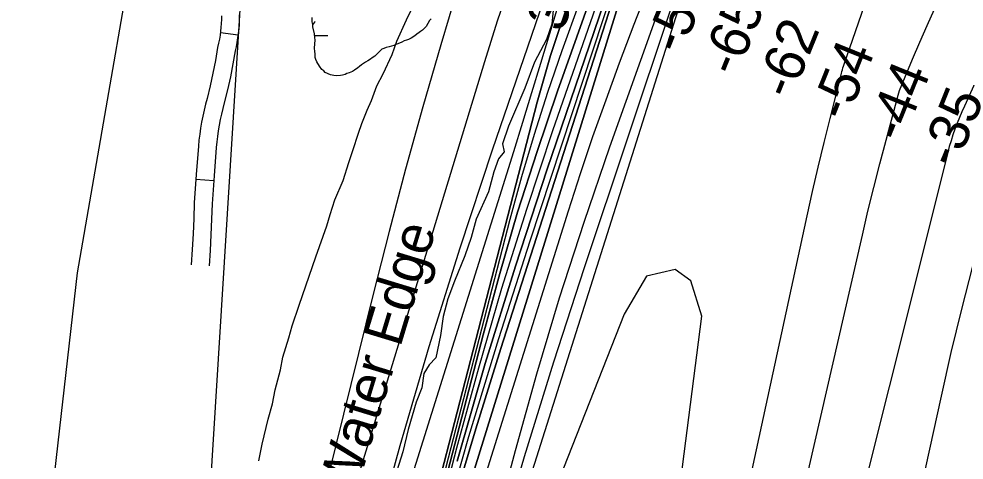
# Model space of a CAD drawing. Extents: x 3172231 to 3210228, y 940198 to 965780.
# Drawn here: x 3187584 to 3189174, y 956702 to 957444 of the extents above; entities that cross this region are included whole.
import ezdxf

# ---------------------------------------------------------------- set-up
doc = ezdxf.new("R2010")
doc.units = 0
for name, color, linetype in [('V-RIVR-EDGE', 7, 'Continuous'), ('V-RIVR-IDEN', 7, 'Continuous'), ('V-RIVR-RANG', 7, 'Continuous'), ('V-ROAD-CNTR', 7, 'Continuous'), ('V-SITE-VEGE', 7, 'Continuous'), ('V-TOPO-DPTH', 7, 'Continuous'), ('V-TOPO-MAJR', 7, 'Continuous'), ('V-TOPO-MINR', 7, 'Continuous'), ('V-TOPO-WATR', 7, 'Continuous'), ('V-WETL-SWMP', 7, 'Continuous')]:
    doc.layers.add(name, color=color, linetype=linetype)

msp = doc.modelspace()

# ---------------------------------------------------------------- linework, layer by layer
at = {"layer": 'V-RIVR-EDGE'}
msp.add_lwpolyline([(3188483.06, 957458.621), (3188480.928, 957435.288), (3188471.529, 957409.38), (3188451.726, 957371.051), (3188435.541, 957327.527), (3188407.895, 957263.286), (3188397.968, 957233.749), (3188400.528, 957220.259), (3188391.165, 957208.872), (3188383.33, 957186.591), (3188374.43, 957152.902), (3188353.573, 957107.315), (3188345.198, 957076.218), (3188334.231, 957045.647), (3188317.012, 957003.162), (3188306.046, 956973.109), (3188297.675, 956943.568), (3188293.447, 956911.424), (3188285.575, 956874.103), (3188274.655, 956862.201), (3188265.284, 956847.703), (3188262.113, 956823.854), (3188252.718, 956799.502), (3188239.119, 956753.379), (3188230.21, 956716.06), (3188206.165, 956639.882)], dxfattribs=at)
at = {"layer": 'V-ROAD-CNTR'}
for p, q in [((3187952.808, 957416.688), (3187923.077, 957420.695)), ((3187911.907, 957171.507), (3187881.983, 957173.641))]:
    msp.add_line(p, q, dxfattribs=at)
for points in [[(3187954.986, 957450.485), (3187954.871, 957442.28), (3187954.536, 957434.669), (3187953.975, 957427.063), (3187953.183, 957419.47), (3187952.164, 957411.909), (3187950.922, 957404.383), (3187949.451, 957396.902), (3187947.907, 957390.119), (3187944.265, 957368.514), (3187939.964, 957346.397), (3187935.109, 957324.395), (3187929.708, 957302.528), (3187927.104, 957293.02), (3187924.831, 957283.802), (3187922.787, 957274.524), (3187920.979, 957265.199), (3187919.408, 957255.829), (3187918.074, 957246.422), (3187916.979, 957236.997), (3187916.118, 957227.472), (3187912.522, 957180.126), (3187909.154, 957132.933), (3187908.256, 957107.054), (3187907.103, 957080.839), (3187905.709, 957054.638), (3187904.079, 957028.519)], [(3187924.966, 957449.269), (3187924.881, 957443.15), (3187924.584, 957436.433), (3187924.089, 957429.723), (3187923.391, 957423.03), (3187922.492, 957416.357), (3187921.396, 957409.719), (3187920.101, 957403.126), (3187918.467, 957395.947), (3187914.745, 957373.872), (3187910.588, 957352.493), (3187905.895, 957331.225), (3187900.674, 957310.088), (3187898.068, 957300.574), (3187895.615, 957290.622), (3187893.407, 957280.608), (3187891.455, 957270.535), (3187889.758, 957260.417), (3187888.318, 957250.26), (3187887.135, 957240.079), (3187886.22, 957229.958), (3187882.602, 957182.33), (3187879.192, 957134.521), (3187878.278, 957108.234), (3187877.139, 957082.295), (3187875.759, 957056.37), (3187874.137, 957030.387)]]:
    msp.add_lwpolyline(points, dxfattribs=at)
at = {"layer": 'V-SITE-VEGE'}
for points in [[(3188107.822, 957114.963), (3188115.92, 957139.527), (3188129.834, 957172.297), (3188139.083, 957202.712), (3188146.03, 957222.6), (3188155.28, 957251.845), (3188161.07, 957268.225), (3188170.345, 957290.461), (3188177.3, 957306.842), (3188186.572, 957331.414), (3188197.023, 957351.313), (3188212.106, 957384.089), (3188220.212, 957406.316), (3188236.455, 957442.596), (3188259.665, 957491.754)], [(3187987.652, 956700.88), (3187993.402, 956728.946), (3188003.78, 956771.051), (3188010.708, 956796.782), (3188015.304, 956820.168), (3188024.54, 956854.089), (3188027.979, 956875.134), (3188038.387, 956907.89), (3188044.164, 956927.776), (3188055.735, 956962.873), (3188083.514, 957043.599), (3188102.038, 957096.247), (3188107.822, 957114.963)]]:
    msp.add_lwpolyline(points, dxfattribs=at)
at = {"layer": 'V-TOPO-DPTH'}
for points in [[(3189428.057, 959075.419), (3189235.502, 958767.734), (3189217.42, 958738.211), (3189199.722, 958708.465), (3189182.6, 958678.384), (3189165.863, 958648.078), (3189144.344, 958608.211), (3189117.464, 958557.637), (3189091.02, 958506.838), (3189065.231, 958455.704), (3189039.879, 958404.346), (3188638.5, 957577.889), (3188633.429, 957567.44), (3188628.363, 957556.99), (3188623.303, 957546.536), (3188618.247, 957536.08), (3188610.084, 957519.186), (3188608.188, 957515.144), (3188606.386, 957511.059), (3188604.639, 957506.949), (3188604.518, 957506.592), (3188303.327, 956535.18)], [(3188303.327, 956535.18), (3188604.518, 957506.592), (3188604.639, 957506.949), (3188606.386, 957511.059), (3188608.188, 957515.144), (3188610.084, 957519.186), (3188618.247, 957536.08), (3188623.303, 957546.536), (3188628.363, 957556.99), (3188633.429, 957567.44), (3188638.5, 957577.889), (3189039.879, 958404.346), (3189065.231, 958455.704), (3189091.02, 958506.838), (3189117.464, 958557.637), (3189144.344, 958608.211), (3189165.863, 958648.078), (3189182.6, 958678.384), (3189199.722, 958708.465), (3189217.42, 958738.211), (3189235.502, 958767.734), (3189428.057, 959075.419)], [(3188158.4, 956114.789), (3188365.039, 956912.79), (3188393.238, 957016.128), (3188423.215, 957118.924), (3188455.857, 957220.904), (3188490.275, 957322.341), (3188546.221, 957480.429), (3188554.264, 957502.308), (3188562.656, 957524.048), (3188571.572, 957545.579), (3188580.837, 957566.97), (3188770.478, 957990.649), (3188828.426, 958117.184), (3188887.809, 958243.028), (3188949.344, 958367.832), (3189012.315, 958491.945), (3189124.345, 958708.129), (3189132.533, 958723.543), (3189140.927, 958738.84), (3189149.63, 958753.964), (3189158.54, 958768.971), (3189338.543, 959065.249)], [(3189338.543, 959065.249), (3189158.54, 958768.971), (3189149.63, 958753.964), (3189140.927, 958738.84), (3189132.533, 958723.543), (3189124.345, 958708.129), (3189012.315, 958491.945), (3188949.344, 958367.832), (3188887.809, 958243.028), (3188828.426, 958117.184), (3188770.478, 957990.649), (3188580.837, 957566.97), (3188571.572, 957545.579), (3188562.656, 957524.048), (3188554.264, 957502.308), (3188546.221, 957480.429), (3188490.275, 957322.341), (3188455.857, 957220.904), (3188423.215, 957118.924), (3188393.238, 957016.128), (3188365.039, 956912.79), (3188158.4, 956114.789)], [(3189421.757, 959009.735), (3189247.113, 958724.485), (3189237.861, 958709.047), (3189228.807, 958693.497), (3189220.049, 958677.777), (3189211.489, 958661.946), (3189109.111, 958468.237), (3189050.372, 958355.038), (3188992.781, 958241.269), (3188936.913, 958126.644), (3188882.194, 958011.448), (3188666.485, 957548.351), (3188653.773, 957520.231), (3188641.491, 957491.93), (3188629.853, 957463.358), (3188618.645, 957434.605), (3188594.03, 957369.276), (3188571.36, 957307.542), (3188549.389, 957245.568), (3188528.464, 957183.232), (3188508.237, 957120.655), (3188340.07, 956585.018)], [(3189421.757, 959009.735), (3189247.113, 958724.485), (3189237.861, 958709.047), (3189228.807, 958693.497), (3189220.049, 958677.777), (3189211.489, 958661.946), (3189109.111, 958468.237), (3189050.372, 958355.038), (3188992.781, 958241.269), (3188936.913, 958126.644), (3188882.194, 958011.448), (3188666.485, 957548.351), (3188653.773, 957520.231), (3188641.491, 957491.93), (3188629.853, 957463.358), (3188618.645, 957434.605), (3188594.03, 957369.276), (3188571.36, 957307.542), (3188549.389, 957245.568), (3188528.464, 957183.232), (3188508.237, 957120.655), (3188340.07, 956585.018)], [(3188321.555, 956700.111), (3188368.862, 956864.72), (3188419.809, 957028.239), (3188473.184, 957191.031), (3188576.136, 957493.648), (3188579.984, 957504.537), (3188583.999, 957515.362), (3188588.265, 957526.09), (3188592.7, 957536.754), (3188687.161, 957756.628), (3188740.005, 957876.69), (3188794.252, 957996.101), (3188850.602, 958114.533), (3188908.355, 958232.313), (3189151.107, 958716.498), (3189154.583, 958723.26), (3189158.147, 958729.973), (3189161.845, 958736.613), (3189165.633, 958743.205), (3189225.127, 958844.389)], [(3189225.127, 958844.389), (3189165.633, 958743.205), (3189161.845, 958736.613), (3189158.147, 958729.973), (3189154.583, 958723.26), (3189151.107, 958716.498), (3188908.355, 958232.313), (3188850.602, 958114.533), (3188794.252, 957996.101), (3188740.005, 957876.69), (3188687.161, 957756.628), (3188592.7, 957536.754), (3188588.265, 957526.09), (3188583.999, 957515.362), (3188579.984, 957504.537), (3188576.136, 957493.648), (3188473.184, 957191.031), (3188419.809, 957028.239), (3188368.862, 956864.72), (3188321.555, 956700.111)], [(3188151.661, 956124.559), (3188456.305, 957303.931), (3188467.086, 957343.254), (3188478.636, 957382.337), (3188491.339, 957421.061), (3188504.81, 957459.545), (3188506.113, 957463.096), (3188519.962, 957499.437), (3188534.414, 957535.529), (3188549.767, 957571.246), (3188565.723, 957606.713), (3188918.061, 958364.32), (3188949.196, 958429.814), (3188981.062, 958494.943), (3189014.024, 958559.524), (3189047.716, 958623.74), (3189086.854, 958696.825), (3189101.793, 958724.069), (3189117.089, 958751.108), (3189132.918, 958777.838), (3189149.104, 958804.362)], [(3189204.138, 958782.029), (3189198.113, 958772.529), (3189192.174, 958762.977), (3189186.362, 958753.346), (3189180.635, 958743.663), (3189170.516, 958726.292), (3189169.924, 958725.249), (3189168.262, 958722.062), (3188756.551, 957873.707), (3188728.074, 957813.94), (3188700.174, 957753.909), (3188673.14, 957693.483), (3188646.683, 957632.795), (3188599.025, 957521.293), (3188596.903, 957516.131), (3188594.878, 957510.931), (3188592.999, 957505.678), (3188591.217, 957500.388), (3188394.923, 956889.532), (3188352.906, 956754.879), (3188312.418, 956619.781)], [(3188312.418, 956619.781), (3188352.906, 956754.879), (3188394.923, 956889.532), (3188591.217, 957500.388), (3188592.999, 957505.678), (3188594.878, 957510.931), (3188596.903, 957516.131), (3188599.025, 957521.293), (3188646.683, 957632.795), (3188673.14, 957693.483), (3188700.174, 957753.909), (3188728.074, 957813.94), (3188756.551, 957873.707), (3189168.262, 958722.062), (3189169.924, 958725.249), (3189170.516, 958726.292), (3189180.635, 958743.663), (3189186.362, 958753.346), (3189192.174, 958762.977), (3189198.113, 958772.529), (3189204.138, 958782.029)], [(3188960.701, 956012.611), (3189136.172, 956809.886), (3189152.869, 956882.872), (3189170.366, 956955.659), (3189189.063, 957028.147)], [(3188960.701, 956012.611), (3189136.172, 956809.886), (3189152.869, 956882.872), (3189170.366, 956955.659), (3189189.063, 957028.147)]]:
    msp.add_lwpolyline(points, dxfattribs=at)
at = {"layer": 'V-TOPO-MAJR'}
for points in [[(3190019.816, 958967.021), (3189748.674, 958528.671), (3189740.698, 958515.577), (3189732.841, 958502.414), (3189725.164, 958489.145), (3189717.607, 958475.805), (3189703.756, 958450.964), (3189702.71, 958449.001), (3189701.738, 958447.001), (3189446.823, 957896.085), (3189399.5, 957793.378), (3189352.397, 957690.571), (3189305.624, 957587.613), (3189259.072, 957484.554), (3189174.835, 957297.268), (3189170.663, 957287.738), (3189166.619, 957278.155), (3189162.766, 957268.494), (3189159.041, 957258.78), (3189155.578, 957248.976), (3189152.335, 957239.103), (3189149.421, 957229.128), (3189146.727, 957219.085), (3188851.228, 956039.422)], [(3188256.02, 956106.407), (3188419.354, 956718.221), (3188455.447, 956847.035), (3188493.635, 956975.197), (3188534.965, 957102.381), (3188578.39, 957228.912), (3188657.782, 957451.289), (3188663.25, 957466.075), (3188668.94, 957480.773), (3188674.961, 957495.338), (3188681.203, 957509.814), (3188780.51, 957733.124), (3188837.584, 957858.706), (3188896.009, 957983.642), (3188956.459, 958107.611), (3189018.259, 958230.936), (3189243.771, 958671.956), (3189246.623, 958677.406), (3189249.543, 958682.819), (3189252.566, 958688.175), (3189255.656, 958693.494), (3189300.164, 958768.465), (3189325.741, 958811.129)], [(3188400.332, 957474.196), (3188389.022, 957440.19), (3188378.105, 957406.056), (3188367.449, 957371.837), (3188284.289, 957099.251), (3188239.994, 956954.073), (3188195.693, 956808.896), (3188151.383, 956663.722)]]:
    msp.add_lwpolyline(points, dxfattribs=at)
at = {"layer": 'V-TOPO-MINR'}
for points in [[(3189428.057, 959075.419), (3189235.502, 958767.734), (3189217.42, 958738.211), (3189199.722, 958708.465), (3189182.6, 958678.384), (3189165.863, 958648.078), (3189144.344, 958608.211), (3189117.464, 958557.637), (3189091.02, 958506.838), (3189065.231, 958455.704), (3189039.879, 958404.346), (3188638.5, 957577.889), (3188633.429, 957567.44), (3188628.363, 957556.99), (3188623.303, 957546.536), (3188618.247, 957536.08), (3188610.084, 957519.186), (3188608.188, 957515.144), (3188606.386, 957511.059), (3188604.639, 957506.949), (3188604.518, 957506.592), (3188303.327, 956535.18)], [(3189421.757, 959009.735), (3189247.113, 958724.485), (3189237.861, 958709.047), (3189228.807, 958693.497), (3189220.049, 958677.777), (3189211.489, 958661.946), (3189109.111, 958468.237), (3189050.372, 958355.038), (3188992.781, 958241.269), (3188936.913, 958126.644), (3188882.194, 958011.448), (3188666.485, 957548.351), (3188653.773, 957520.231), (3188641.491, 957491.93), (3188629.853, 957463.358), (3188618.645, 957434.605), (3188594.03, 957369.276), (3188571.36, 957307.542), (3188549.389, 957245.568), (3188528.464, 957183.232), (3188508.237, 957120.655), (3188340.07, 956585.018)], [(3189260.467, 958919.207), (3189162.345, 958754.999), (3189156.244, 958744.55), (3189150.285, 958734.023), (3189144.54, 958723.377), (3189138.937, 958712.652), (3188986.345, 958413.23), (3188913.114, 958266.393), (3188841.6, 958118.742), (3188772.663, 957969.87), (3188705.443, 957820.185), (3188587.2, 957550.639), (3188580.578, 957535.043), (3188574.207, 957519.349), (3188568.21, 957503.507), (3188562.463, 957487.568), (3188482.067, 957255.991), (3188437.923, 957123.701), (3188395.927, 956990.761), (3188357.153, 956856.846), (3188320.527, 956722.281), (3188161.765, 956109.905)], [(3189225.127, 958844.389), (3189165.633, 958743.205), (3189161.845, 958736.613), (3189158.147, 958729.973), (3189154.583, 958723.26), (3189151.107, 958716.498), (3188908.355, 958232.313), (3188850.602, 958114.533), (3188794.252, 957996.101), (3188740.005, 957876.69), (3188687.161, 957756.628), (3188592.7, 957536.754), (3188588.265, 957526.09), (3188583.999, 957515.362), (3188579.984, 957504.537), (3188576.136, 957493.648), (3188473.184, 957191.031), (3188419.809, 957028.239), (3188368.862, 956864.72), (3188321.555, 956700.111)], [(3189149.104, 958804.362), (3189132.918, 958777.838), (3189117.089, 958751.108), (3189101.793, 958724.069), (3189086.854, 958696.825), (3189047.716, 958623.74), (3189014.024, 958559.524), (3188981.062, 958494.943), (3188949.196, 958429.814), (3188918.061, 958364.32), (3188565.723, 957606.713), (3188549.767, 957571.246), (3188534.414, 957535.529), (3188519.962, 957499.437), (3188506.113, 957463.096), (3188504.81, 957459.545), (3188491.339, 957421.061), (3188478.636, 957382.337), (3188467.086, 957343.254), (3188456.305, 957303.931), (3188151.661, 956124.559)], [(3189120.643, 958792.852), (3189101.295, 958759.272), (3189082.439, 958725.413), (3189063.91, 958691.368), (3189045.881, 958657.057), (3189028.19, 958622.575), (3189011.006, 958587.837), (3188994.16, 958552.93), (3188521.638, 957555.213), (3188518.844, 957549.114), (3188516.155, 957542.971), (3188513.622, 957536.762), (3188511.194, 957530.508), (3188508.908, 957524.2), (3188506.707, 957517.864), (3188504.632, 957511.485), (3188502.642, 957505.077), (3188476.752, 957418.679), (3188461.79, 957369.079), (3188446.709, 957319.516), (3188431.448, 957270.007), (3188416.066, 957220.535), (3188202.314, 956537.41)], [(3189203.104, 958793.851), (3189168.262, 958734.028), (3189166.224, 958730.444), (3189164.237, 958726.834), (3189162.326, 958723.183), (3189160.465, 958719.504), (3188831.737, 958052.555), (3188788.88, 957963.791), (3188746.993, 957874.581), (3188706.562, 957784.702), (3188667.101, 957694.377), (3188596.145, 957528.291), (3188592.99, 957520.637), (3188589.966, 957512.932), (3188587.14, 957505.154), (3188584.446, 957497.325), (3188443.539, 957070.262), (3188391.112, 956906.047), (3188340.817, 956741.204), (3188293.719, 956575.42)], [(3189154.218, 958785.245), (3189141.955, 958764.941), (3189129.974, 958744.476), (3189118.416, 958723.77), (3189107.139, 958702.902), (3189030.405, 958557.349), (3188981.787, 958463.184), (3188934.253, 958368.486), (3188888.345, 958272.989), (3188843.522, 958176.96), (3188573.663, 957585.678), (3188561.289, 957557.657), (3188549.382, 957529.446), (3188538.175, 957500.95), (3188527.434, 957472.264), (3188497.851, 957390.19), (3188473.658, 957320.019), (3188450.782, 957249.441), (3188429.88, 957178.253), (3188410.296, 957106.659), (3188155.032, 956119.673)], [(3189204.138, 958782.029), (3189198.113, 958772.529), (3189192.174, 958762.977), (3189186.362, 958753.346), (3189180.635, 958743.663), (3189170.516, 958726.292), (3189169.924, 958725.249), (3189168.262, 958722.062), (3188756.551, 957873.707), (3188728.074, 957813.94), (3188700.174, 957753.909), (3188673.14, 957693.483), (3188646.683, 957632.795), (3188599.025, 957521.293), (3188596.903, 957516.131), (3188594.878, 957510.931), (3188592.999, 957505.678), (3188591.217, 957500.388), (3188394.923, 956889.532), (3188352.906, 956754.879), (3188312.418, 956619.781)], [(3189183.614, 958497.007), (3189167.953, 958467.336), (3189145.039, 958423.599), (3189122.303, 958379.771), (3189099.836, 958335.804), (3189077.548, 958291.745), (3188861.985, 957862.367), (3188830.625, 957798.549), (3188799.997, 957734.389), (3188770.47, 957669.715), (3188741.675, 957604.7), (3188690.508, 957486.457), (3188687.928, 957480.275), (3188685.454, 957474.052), (3188683.141, 957467.767), (3188680.936, 957461.441), (3188535.197, 957025.343), (3188483.808, 956866.714), (3188434.385, 956707.495), (3188387.909, 956547.391)], [(3189271.06, 958469.064), (3189148.126, 958255.64), (3189080.032, 958137.666), (3189011.8, 958019.772), (3188943.358, 957902), (3188874.778, 957784.308), (3188735.209, 957545.279), (3188730.022, 957536.233), (3188724.93, 957527.134), (3188719.982, 957517.957), (3188715.129, 957508.727), (3188710.734, 957500.204), (3188708.203, 957495.171), (3188705.741, 957490.106), (3188703.382, 957484.991), (3188701.092, 957479.844), (3188697.038, 957470.474), (3188696.464, 957468.992), (3188696.296, 957468.488), (3188430.158, 956629.426)], [(3188675.542, 956028.304), (3188910.328, 957112.678), (3188919.456, 957153.805), (3188928.866, 957194.866), (3188938.7, 957235.827), (3188948.818, 957276.722), (3188967.895, 957352.159), (3188968.725, 957355.274), (3188969.608, 957358.373), (3188970.571, 957361.448), (3188971.586, 957364.507), (3189214.939, 958067.763)], [(3188762.842, 956034.241), (3189003.171, 957080.312), (3189012.617, 957120.411), (3189022.358, 957160.436), (3189032.541, 957200.352), (3189043.019, 957240.193), (3189063.392, 957315.958), (3189064.537, 957319.726), (3189065.922, 957323.413), (3189087.796, 957376.397), (3189099.728, 957404.604), (3189111.981, 957432.667), (3189124.716, 957460.514), (3189137.773, 957488.218), (3189337.43, 957902.537)], [(3187584.161, 956149.373), (3187682.778, 957017.224), (3187815.724, 957781.694)], [(3187970.266, 957694.487), (3187893.823, 956456.907)], [(3188335.915, 957541.933), (3188293.887, 957400.117), (3188263.755, 957295.811), (3188234.582, 957191.244), (3188206.85, 957086.286), (3188180.078, 956981.068), (3187968.36, 956124.359)], [(3188486.464, 957532.739), (3188380.407, 957223.478), (3188325.85, 957058.501), (3188273.731, 956892.785), (3188225.269, 956725.964), (3188179.245, 956558.406)], [(3188698.025, 956668.896), (3188733.034, 956944.11), (3188714.516, 957003.746), (3188688.484, 957022.415), (3188640.062, 957011.32), (3188602.406, 956947.748), (3188558.74, 956836.61), (3188514.997, 956725.501), (3188471.203, 956614.413)], [(3188960.701, 956012.611), (3189136.172, 956809.886), (3189152.869, 956882.872), (3189170.366, 956955.659), (3189189.063, 957028.147)]]:
    msp.add_lwpolyline(points, dxfattribs=at)
at = {"layer": 'V-TOPO-WATR'}
msp.add_lwpolyline([(3189338.543, 959065.249), (3189158.54, 958768.971), (3189149.63, 958753.964), (3189140.927, 958738.84), (3189132.533, 958723.543), (3189124.345, 958708.129), (3189012.315, 958491.945), (3188949.344, 958367.832), (3188887.809, 958243.028), (3188828.426, 958117.184), (3188770.478, 957990.649), (3188580.837, 957566.97), (3188571.572, 957545.579), (3188562.656, 957524.048), (3188554.264, 957502.308), (3188546.221, 957480.429), (3188490.275, 957322.341), (3188455.857, 957220.904), (3188423.215, 957118.924), (3188393.238, 957016.128), (3188365.039, 956912.79), (3188158.4, 956114.789)], dxfattribs=at)
at = {"layer": 'V-WETL-SWMP'}
msp.add_line((3188081.71, 957415.934), (3188103.655, 957415.784), dxfattribs=at)
for points in [[(3188157.08, 957363.991), (3188154.603, 957361.453), (3188148.92, 957357.441), (3188145.36, 957355.605), (3188142.508, 957354.495), (3188139.659, 957353.027), (3188136.09, 957351.908), (3188133.242, 957350.439), (3188128.599, 957349.307), (3188125.379, 957348.909), (3188117.865, 957348.099), (3188113.915, 957348.766), (3188108.166, 957350.128), (3188099.52, 957353.962), (3188096.981, 957356.439), (3188093.726, 957358.907), (3188089.714, 957364.589), (3188085.326, 957371.701), (3188083.486, 957375.619), (3188082.726, 957379.193), (3188082.65, 957385.283), (3188081.885, 957389.214), (3188081.456, 957394.942), (3188082.362, 957408.568), (3188081.959, 957412.146), (3188081.516, 957418.948), (3188078.867, 957430.38), (3188078.455, 957434.674), (3188077.685, 957438.964), (3188077.597, 957446.129)], [(3188277.906, 957443.954), (3188275.076, 957441.053), (3188269.11, 957430.947), (3188266.634, 957428.408), (3188263.091, 957425.139), (3188259.898, 957422.592), (3188257.413, 957420.769), (3188253.504, 957418.213), (3188250.311, 957415.665), (3188243.916, 957411.287), (3188239.643, 957409.084), (3188236.074, 957407.965), (3188232.501, 957407.204), (3188228.587, 957405.006), (3188221.816, 957402.056), (3188218.247, 957400.936), (3188215.041, 957399.464), (3188207.186, 957397.217), (3188201.831, 957395.717), (3188197.908, 957394.235), (3188194.702, 957392.762), (3188190.452, 957388.768), (3188184.791, 957382.966), (3188183.017, 957381.511), (3188180.174, 957379.684), (3188173.779, 957375.305), (3188170.935, 957373.478), (3188167.021, 957371.28), (3188160.273, 957366.539), (3188157.08, 957363.991)]]:
    msp.add_lwpolyline(points, dxfattribs=at)
msp.add_arc((3188108.901, 957416.223), 35.246, 138.838164, 149.568475, dxfattribs=at)

# ---------------------------------------------------------------- texts
at = {"layer": 'V-RIVR-IDEN'}
msp.add_text('Water Edge', height=67, rotation=73.088245, dxfattribs=at).set_placement((3188148.852, 956637.779))
at = {"layer": 'V-RIVR-RANG'}
for s, rotation, p in [('31.0', 67.708326, (3188497.229, 957419.294)), ('-56', 67.994167, (3188698.509, 957381.957)), ('-65', 67.994167, (3188791.326, 957344.74)), ('-62', 67.994167, (3188883.549, 957306.056)), ('-54', 67.994167, (3188976.464, 957269.082)), ('-44', 67.994167, (3189069.873, 957233.332)), ('-35', 67.994167, (3189160.416, 957190.489))]:
    msp.add_text(s, height=67, rotation=rotation, dxfattribs=at).set_placement(p)

doc.saveas('drawing.dxf')
